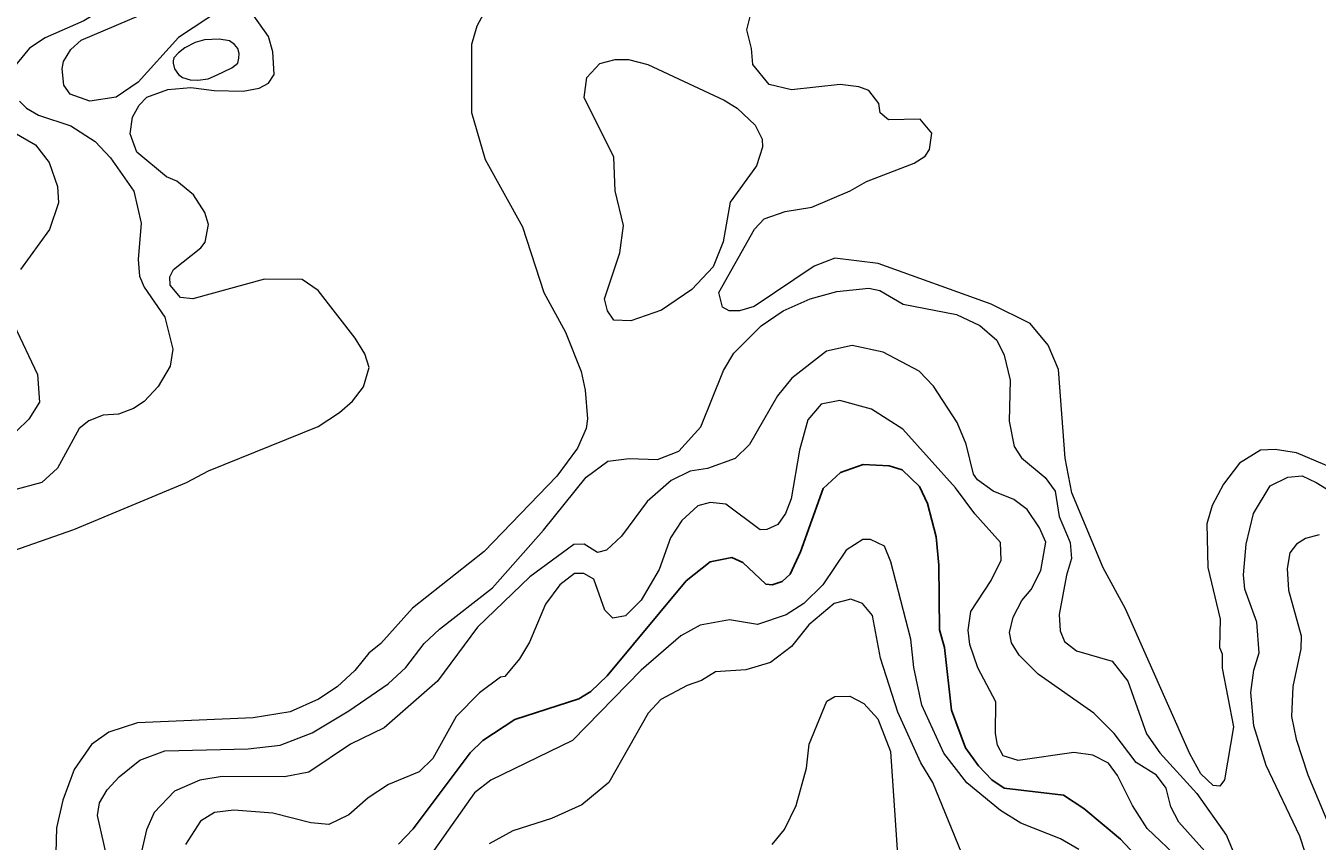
# Model space of a CAD drawing. Extents: x 673.6 to 698.9, y 7012 to 7040.1.
# Drawn here: x 693.729 to 695.502, y 7021.684 to 7022.803 of the extents above; entities that cross this region are included whole.
import ezdxf

# ---------------------------------------------------------------- set-up
doc = ezdxf.new("R2010")
doc.units = 0
doc.header["$LTSCALE"] = 0.032
doc.layers.add('1', color=7, linetype='Continuous', lineweight=25)
doc.layers.add('2', color=7, linetype='Continuous', lineweight=13)

msp = doc.modelspace()

# ---------------------------------------------------------------- linework, layer by layer
at = {"layer": '1'}
msp.add_lwpolyline([(695.2583, 7021.6581), (695.2319, 7021.6862), (695.1814, 7021.7284), (695.1536, 7021.7466), (695.0718, 7021.7561), (695.0551, 7021.7679), (695.0366, 7021.787), (695.0188, 7021.8117), (694.9996, 7021.8635), (694.9899, 7021.9494), (694.9832, 7021.9737), (694.9824, 7022.0624), (694.9787, 7022.1014), (694.9666, 7022.1469), (694.9558, 7022.1703), (694.932, 7022.1934), (694.9142, 7022.1987), (694.8782, 7022.2004), (694.8472, 7022.1898), (694.8233, 7022.1677), (694.7925, 7022.0809), (694.7781, 7022.0499), (694.7674, 7022.0402), (694.7536, 7022.0354), (694.745, 7022.0362), (694.7132, 7022.0661), (694.6981, 7022.0727), (694.6682, 7022.067), (694.6354, 7022.0407), (694.527, 7021.9103), (694.5044, 7021.8892), (694.4881, 7021.879), (694.4002, 7021.8505), (694.3562, 7021.8215), (694.3388, 7021.8048), (694.2607, 7021.7004), (694.2406, 7021.6796)], dxfattribs=at)
at = {"layer": '2'}
for points in [[(693.6665, 7022.9821), (693.7388, 7022.9271), (693.7603, 7022.9195), (693.8188, 7022.9085), (693.8358, 7022.8983), (693.8511, 7022.8764), (693.8566, 7022.8605), (693.8369, 7022.8266), (693.8085, 7022.8095), (693.7552, 7022.7861), (693.7336, 7022.7719), (693.7062, 7022.7387)], [(694.3903, 7022.8813), (694.3479, 7022.8024), (694.3408, 7022.7772), (694.3408, 7022.6837)], [(695.3734, 7022.1738), (695.3575, 7022.1443), (695.3505, 7022.119), (695.3515, 7022.0594), (695.3685, 7021.9883), (695.3678, 7021.9495), (695.3712, 7021.9406), (695.3712, 7021.9211), (695.3867, 7021.8403), (695.3745, 7021.7677), (695.3681, 7021.7592), (695.3592, 7021.7598), (695.3422, 7021.7758), (695.3269, 7021.8032), (695.2387, 7022.0026), (695.2081, 7022.0589), (695.1649, 7022.1615), (695.1558, 7022.2094), (695.1464, 7022.331), (695.1324, 7022.3646), (695.1076, 7022.394), (695.0543, 7022.4205), (694.8991, 7022.4766), (694.8395, 7022.4839), (694.811, 7022.4726), (694.7288, 7022.4175), (694.7088, 7022.4117), (694.6943, 7022.4117), (694.6853, 7022.4167), (694.6802, 7022.4366), (694.7291, 7022.5237), (694.7423, 7022.5378), (694.7713, 7022.548), (694.8081, 7022.5538), (694.8604, 7022.5761), (694.883, 7022.5891), (694.9484, 7022.6144), (694.9634, 7022.6237), (694.9694, 7022.633), (694.9725, 7022.6553), (694.9568, 7022.6744), (694.9134, 7022.6736), (694.9019, 7022.6831), (694.8998, 7022.6959), (694.8861, 7022.714), (694.8724, 7022.7189), (694.8467, 7022.7221), (694.7798, 7022.7149), (694.7493, 7022.7221), (694.7269, 7022.7498), (694.7252, 7022.7715), (694.7187, 7022.7974), (694.7319, 7022.8508)], [(693.9975, 7022.8255), (693.9382, 7022.7866), (693.883, 7022.7255), (693.8527, 7022.705), (693.8167, 7022.6994), (693.7897, 7022.7087), (693.7811, 7022.7211), (693.7785, 7022.7436), (693.7804, 7022.7539), (693.7907, 7022.7703), (693.8049, 7022.783), (693.9015, 7022.824)], [(693.6659, 7022.0666), (693.7947, 7022.1115), (693.9495, 7022.1758), (693.9795, 7022.1919), (694.13, 7022.2529), (694.1596, 7022.272), (694.1771, 7022.2876), (694.1925, 7022.3071), (694.2, 7022.3336), (694.1941, 7022.3527), (694.181, 7022.3741), (694.1303, 7022.4395), (694.1082, 7022.4544), (694.0563, 7022.4551), (693.9582, 7022.428), (693.941, 7022.4298), (693.927, 7022.4467), (693.9266, 7022.458), (693.9315, 7022.4683), (693.9692, 7022.498), (693.9751, 7022.5059), (693.9797, 7022.5302), (693.9744, 7022.5467), (693.9588, 7022.5707), (693.9362, 7022.5894), (693.922, 7022.5954), (693.8813, 7022.6294), (693.8718, 7022.6545), (693.8753, 7022.6773), (693.8841, 7022.6937), (693.8947, 7022.7048), (693.9238, 7022.7153), (693.9551, 7022.7179), (693.9872, 7022.7139), (694.0271, 7022.7132), (694.049, 7022.7172), (694.062, 7022.7238), (694.0695, 7022.7361), (694.0678, 7022.767), (694.062, 7022.7879), (694.041, 7022.818)], [(693.7201, 7022.6995), (693.7297, 7022.6898), (693.746, 7022.6802), (693.7905, 7022.6654), (693.824, 7022.6439), (693.8451, 7022.6216), (693.8772, 7022.5756), (693.887, 7022.532), (693.883, 7022.4819), (693.8846, 7022.4593), (693.8912, 7022.444), (693.9197, 7022.4027), (693.9305, 7022.359), (693.9267, 7022.3355)], [(694.3408, 7022.6837), (694.3594, 7022.6191), (694.4105, 7022.5266), (694.4401, 7022.4366), (694.4696, 7022.382), (694.4914, 7022.3281)], [(693.7095, 7022.6581), (693.7421, 7022.6394), (693.7607, 7022.6151), (693.7721, 7022.5822), (693.7736, 7022.5596), (693.761, 7022.5233), (693.7214, 7022.4682)], [(693.8443, 7021.642), (693.8271, 7021.7186), (693.8297, 7021.736), (693.8406, 7021.7541), (693.8569, 7021.7717), (693.8852, 7021.7946), (693.9195, 7021.8075), (694.0341, 7021.8101), (694.0777, 7021.8151), (694.1217, 7021.8321), (694.1724, 7021.8623), (694.2262, 7021.8993), (694.2505, 7021.9221), (694.2758, 7021.9547), (694.2965, 7021.9747), (694.3697, 7022.0314), (694.4395, 7022.1103), (694.4979, 7022.1832), (694.528, 7022.2053), (694.5569, 7022.2086), (694.5961, 7022.2075), (694.6253, 7022.2188), (694.6553, 7022.2523), (694.6867, 7022.3294), (694.701, 7022.3534), (694.7382, 7022.3908), (694.7684, 7022.4114), (694.8055, 7022.4282), (694.8423, 7022.438), (694.886, 7022.4428), (694.9011, 7022.4395), (694.9333, 7022.4205), (695.0066, 7022.4065), (695.0388, 7022.3912), (695.062, 7022.3712), (695.072, 7022.3505), (695.0802, 7022.3163), (695.0787, 7022.2601), (695.0856, 7022.2254), (695.096, 7022.2096), (695.1281, 7022.1829), (695.1422, 7022.1641), (695.1477, 7022.1293), (695.1625, 7022.0937), (695.1647, 7022.0715), (695.1575, 7022.0488), (695.1477, 7021.9945), (695.149, 7021.9724), (695.1548, 7021.9577), (695.1715, 7021.9449), (695.2201, 7021.9306), (695.2419, 7021.9032), (695.2675, 7021.8309), (695.2859, 7021.8048), (695.3366, 7021.7492), (695.3771, 7021.6914), (695.408, 7021.6173)], [(693.7121, 7022.3928), (693.7449, 7022.3242), (693.7473, 7022.2862), (693.7327, 7022.2627), (693.7158, 7022.2465)], [(695.3516, 7021.6651), (695.3118, 7021.7097), (695.3007, 7021.7306), (695.2945, 7021.7563), (695.2812, 7021.7741), (695.2532, 7021.7916), (695.2232, 7021.8314), (695.1951, 7021.8593), (695.1189, 7021.9127), (695.0928, 7021.9388), (695.082, 7021.9556), (695.0795, 7021.9698), (695.0842, 7021.9909), (695.0963, 7022.0141), (695.1092, 7022.0289), (695.1224, 7022.0553), (695.1294, 7022.0938), (695.1207, 7022.1138), (695.1038, 7022.1388), (695.0851, 7022.1527), (695.0567, 7022.1638), (695.0354, 7022.1796), (695.0301, 7022.1873), (695.02, 7022.2283), (695.0075, 7022.2581), (694.9748, 7022.3083), (694.9551, 7022.3288), (694.906, 7022.3549), (694.8633, 7022.3639), (694.8282, 7022.3561), (694.7805, 7022.319), (694.761, 7022.295), (694.7224, 7022.2282), (694.7025, 7022.2088), (694.6647, 7022.1951), (694.6411, 7022.1912), (694.6149, 7022.1787), (694.582, 7022.1499), (694.5467, 7022.1024), (694.526, 7022.0828), (694.5136, 7022.0797), (694.4953, 7022.091), (694.4813, 7022.0908)], [(694.4914, 7022.3281), (694.4968, 7022.3028), (694.5, 7022.2634), (694.4982, 7022.2499), (694.4861, 7022.223), (694.4579, 7022.1846), (694.3579, 7022.0812), (694.2596, 7022.0035), (694.216, 7021.9549), (694.1996, 7021.9418), (694.1806, 7021.9179), (694.1563, 7021.8953), (694.1307, 7021.8785), (694.0916, 7021.8613), (694.0407, 7021.8529), (693.8822, 7021.8462), (693.8427, 7021.8331), (693.8187, 7021.8163), (693.7949, 7021.7818), (693.7794, 7021.7397), (693.771, 7021.7019), (693.7679, 7021.5984)], [(693.9267, 7022.3355), (693.9106, 7022.3078), (693.8914, 7022.2869), (693.8765, 7022.2773), (693.8558, 7022.2695), (693.8349, 7022.2683)], [(695.3137, 7021.6579), (695.2683, 7021.7011), (695.2481, 7021.7325), (695.2275, 7021.7739), (695.2151, 7021.7908), (695.1936, 7021.8018), (695.1677, 7021.8051), (695.0913, 7021.7945), (695.0707, 7021.8008), (695.063, 7021.8151), (695.0602, 7021.8313), (695.0605, 7021.8746), (695.036, 7021.9215), (695.025, 7021.9537), (695.0228, 7021.9731), (695.0261, 7021.9988), (695.0544, 7022.0414), (695.0678, 7022.0693), (695.0669, 7022.0934), (695.0317, 7022.133), (695.0052, 7022.1686), (694.9331, 7022.2489), (694.89, 7022.2767), (694.8465, 7022.2883), (694.8206, 7022.2833), (694.8024, 7022.2617), (694.7911, 7022.2201), (694.7794, 7022.1535), (694.7718, 7022.1335)], [(693.8349, 7022.2683), (693.815, 7022.2607), (693.802, 7022.2498), (693.7724, 7022.1957), (693.7505, 7022.1758), (693.7099, 7022.1651)], [(695.5272, 7022.1937), (695.4732, 7022.2165), (695.4442, 7022.221), (695.4241, 7022.2201), (695.3953, 7022.2023), (695.3734, 7022.1738)], [(695.4778, 7021.6905), (695.4318, 7021.7875), (695.4147, 7021.8417), (695.4106, 7021.8876), (695.4147, 7021.9181), (695.422, 7021.9419), (695.4188, 7021.9843), (695.4026, 7022.0293), (695.4007, 7022.0489), (695.4043, 7022.0911), (695.4145, 7022.1332), (695.4374, 7022.1712), (695.4616, 7022.1831), (695.4812, 7022.1848), (695.5006, 7022.1759), (695.5845, 7022.1242)], [(694.6682, 7022.1486), (694.6512, 7022.1437), (694.6295, 7022.1237), (694.6139, 7022.1), (694.5985, 7022.0563), (694.5734, 7022.0142), (694.5521, 7021.9928), (694.5347, 7021.9895), (694.5238, 7022.0006), (694.5088, 7022.0434), (694.4947, 7022.0508), (694.4822, 7022.0508), (694.4618, 7022.0353), (694.4423, 7022.0088), (694.4205, 7021.9566), (694.4065, 7021.9336), (694.3862, 7021.9096), (694.3803, 7021.9086), (694.3516, 7021.8872), (694.3196, 7021.8547), (694.2874, 7021.7972), (694.2688, 7021.7787), (694.2266, 7021.7612), (694.1987, 7021.7428), (694.172, 7021.7199), (694.1448, 7021.7065), (694.1201, 7021.7085), (694.0678, 7021.7221), (694.0144, 7021.7262), (693.9876, 7021.7229), (693.9687, 7021.7109), (693.948, 7021.6789)], [(694.7718, 7022.1335), (694.7611, 7022.1181), (694.746, 7022.1112), (694.7371, 7022.1109), (694.6898, 7022.1461), (694.6682, 7022.1486)], [(694.9439, 7021.961), (694.9165, 7022.0668), (694.9075, 7022.0886), (694.8887, 7022.0975), (694.8778, 7022.0976), (694.8553, 7022.0831), (694.823, 7022.0353), (694.797, 7022.01), (694.7726, 7021.994), (694.7334, 7021.9811), (694.6948, 7021.9875), (694.6545, 7021.9802), (694.628, 7021.9652), (694.5738, 7021.9183), (694.4792, 7021.8215), (694.3673, 7021.7675), (694.3448, 7021.7499), (694.2888, 7021.6709)], [(695.5046, 7022.1042), (695.4859, 7022.0992), (695.4733, 7022.0913), (695.4644, 7022.0793), (695.4607, 7022.0577), (695.4625, 7022.0281), (695.4796, 7021.9652), (695.4795, 7021.9475), (695.4682, 7021.8958), (695.4665, 7021.8545), (695.473, 7021.8236), (695.4892, 7021.7746), (695.5255, 7021.6871)], [(694.4813, 7022.0908), (694.4209, 7022.0464), (694.3491, 7021.9772), (694.2941, 7021.9032), (694.2205, 7021.8391), (694.1746, 7021.8166)], [(695.0221, 7021.6464), (694.9742, 7021.764), (694.9574, 7021.791), (694.9259, 7021.8607), (694.9024, 7021.9347), (694.8911, 7021.9933), (694.8777, 7022.01), (694.8616, 7022.0155), (694.8387, 7022.0097), (694.8036, 7021.9805), (694.7798, 7021.9509), (694.751, 7021.929), (694.7174, 7021.9186), (694.6758, 7021.916), (694.6566, 7021.9039), (694.6368, 7021.8973), (694.6007, 7021.8778), (694.5832, 7021.8591), (694.529, 7021.7643), (694.4923, 7021.7335), (694.4504, 7021.7146), (694.3972, 7021.6978), (694.3647, 7021.6798)], [(695.0669, 7021.7257), (695.0209, 7021.7635), (694.9894, 7021.8042), (694.9592, 7021.87), (694.9479, 7021.9218), (694.9439, 7021.961)], [(694.7534, 7021.6789), (694.7702, 7021.6996), (694.7864, 7021.7324), (694.8008, 7021.7839), (694.8042, 7021.8166), (694.8287, 7021.8755), (694.8393, 7021.8822), (694.8599, 7021.8824), (694.8794, 7021.8727), (694.8984, 7021.8514), (694.9158, 7021.8068), (694.9307, 7021.5912)], [(694.1746, 7021.8166), (694.1172, 7021.7781), (694.0841, 7021.7718), (693.9985, 7021.7722), (693.9676, 7021.7673), (693.9328, 7021.7523), (693.905, 7021.7227), (693.8944, 7021.6989), (693.8821, 7021.6457)], [(695.1744, 7021.6722), (695.1492, 7021.6868), (695.0947, 7021.7084), (695.0669, 7021.7257)], [(695.4662, 7021.4997), (695.4763, 7021.5135), (695.4887, 7021.5475), (695.4944, 7021.6006), (695.4927, 7021.6454), (695.4778, 7021.6905)]]:
    msp.add_lwpolyline(points, dxfattribs=at)
for points in [[(693.9309, 7022.7516), (693.9328, 7022.7438), (693.9383, 7022.736), (693.9437, 7022.7319), (693.9542, 7022.7287), (693.965, 7022.728), (693.9791, 7022.7298), (693.9905, 7022.735), (694.0012, 7022.7401), (694.0117, 7022.7451), (694.0196, 7022.7513), (694.0213, 7022.7582), (694.0216, 7022.7647), (694.0196, 7022.7718), (694.0154, 7022.7773), (694.0084, 7022.782), (693.994, 7022.7843), (693.9739, 7022.7833), (693.9613, 7022.78), (693.9469, 7022.7726), (693.9383, 7022.7657), (693.9321, 7022.7587), (693.9308, 7022.7548)], [(694.6876, 7022.7007), (694.7052, 7022.6897), (694.7301, 7022.6663), (694.7397, 7022.6473), (694.74, 7022.636), (694.7318, 7022.6105), (694.6959, 7022.5605), (694.686, 7022.506), (694.6725, 7022.4717), (694.6431, 7022.441), (694.6014, 7022.4126), (694.5596, 7022.3977), (694.5361, 7022.3988), (694.5276, 7022.4115), (694.5231, 7022.4278), (694.5445, 7022.4912), (694.5493, 7022.5287), (694.5379, 7022.576), (694.536, 7022.6226), (694.4952, 7022.7043), (694.4991, 7022.7318), (694.5168, 7022.7509), (694.5378, 7022.7567), (694.5563, 7022.7567), (694.5829, 7022.7498)]]:
    msp.add_lwpolyline(points, close=True, dxfattribs=at)

doc.saveas('drawing.dxf')
